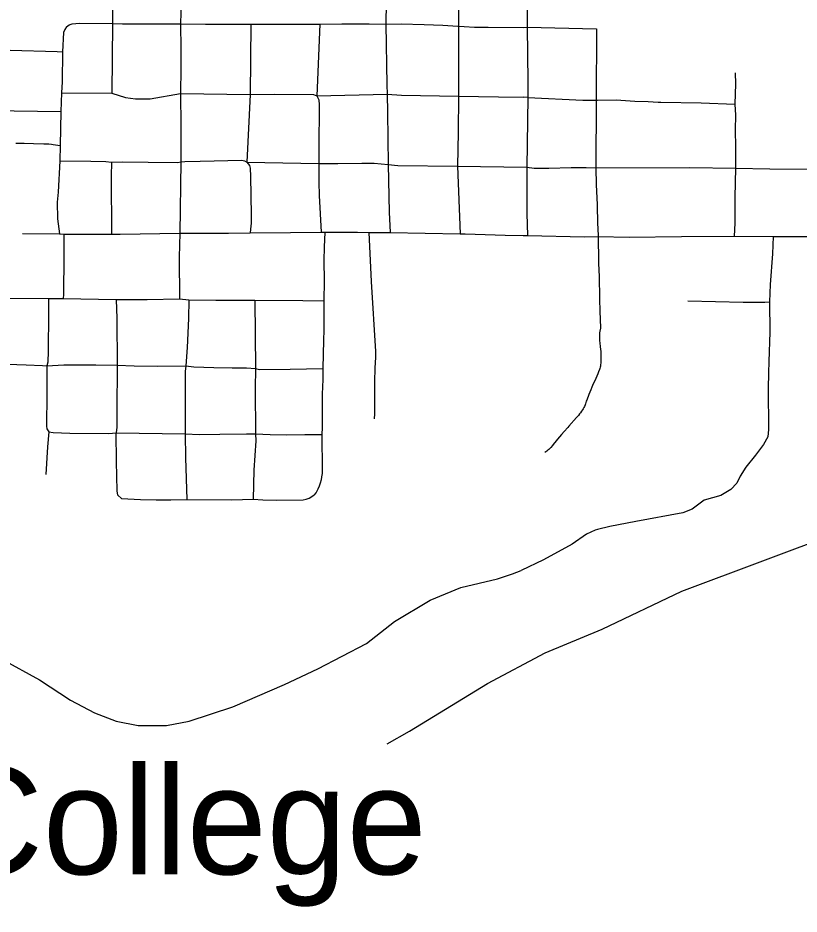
# Model space of a CAD drawing. Extents: x -19 to 366, y -4 to 359.
# Drawn here: x 157.689 to 158.416, y 188.145 to 188.978 of the extents above; entities that cross this region are included whole.
import ezdxf

# ---------------------------------------------------------------- set-up
doc = ezdxf.new("R2010")
doc.units = 0
for name, color, linetype in [('R_Horz Alg Annot', 7, 'Continuous'), ('R_ROW', 7, 'Continuous'), ('R_ROW Annot', 7, 'Continuous'), ('R_Striping', 7, 'Continuous'), ('R_Survey Control', 7, 'Continuous'), ('R_Temp Easement', 7, 'Continuous'), ('Sheet Fence', 7, 'Continuous')]:
    doc.layers.add(name, color=color, linetype=linetype)

msp = doc.modelspace()

# ---------------------------------------------------------------- linework, layer by layer
at = {"layer": 'R_ROW'}
for points in [[(157.77801, 189.03595), (157.7774, 188.9732)], [(157.84182, 189.03802), (157.84121, 189.00836), (157.8411, 188.98833), (157.84108, 188.98362), (157.84071, 188.97292)], [(158.03256, 189.03361), (158.0317, 188.9727)], [(158.09968, 189.03417), (158.09933, 188.97065)], [(157.73472, 188.97013), (157.73292, 188.96766), (157.73189, 188.96478), (157.73086, 188.94686)], [(157.73472, 188.97013), (157.73712, 188.97197), (157.73998, 188.97304), (157.74657, 188.97359), (157.7774, 188.9732)], [(157.7774, 188.9732), (157.77689, 188.90843)], [(157.7774, 188.9732), (157.78659, 188.97308), (157.79673, 188.97295), (157.84071, 188.97292)], [(157.84071, 188.97292), (157.84099, 188.94927), (157.841, 188.93154), (157.84054, 188.90801)], [(157.84071, 188.97292), (157.864, 188.97261), (157.89138, 188.97267), (157.90175, 188.97261), (157.90594, 188.9726)], [(157.90594, 188.9726), (157.90541, 188.90727)], [(157.90594, 188.9726), (157.92118, 188.97249), (157.95504, 188.97255), (157.97019, 188.97269)], [(157.97019, 188.97269), (157.96745, 188.90604)], [(157.97019, 188.97269), (157.99065, 188.97287), (158.01604, 188.97289), (158.0317, 188.9727)], [(158.0317, 188.9727), (158.04602, 188.97283), (158.06729, 188.97227), (158.08455, 188.97158), (158.09874, 188.97069), (158.09933, 188.97065)], [(158.0317, 188.9727), (158.03268, 188.91623), (158.033, 188.90761)], [(158.09933, 188.97065), (158.09924, 188.90563)], [(158.09933, 188.97065), (158.10467, 188.97032), (158.11425, 188.96994), (158.12693, 188.96972), (158.1593, 188.96967)], [(157.53653, 188.95048), (157.55141, 188.95099), (157.57366, 188.95119), (157.61901, 188.94985), (157.64282, 188.94961), (157.66123, 188.94942), (157.68219, 188.94846), (157.72602, 188.94721), (157.73086, 188.94686)], [(157.73086, 188.94686), (157.73049, 188.91891), (157.73008, 188.90874)], [(157.73008, 188.90874), (157.7294, 188.89131)], [(157.73008, 188.90874), (157.77689, 188.90843)], [(157.77689, 188.90843), (157.78946, 188.9043), (157.7988, 188.90305), (157.8125, 188.90305), (157.84054, 188.90801)], [(157.84054, 188.90801), (157.84095, 188.87757), (157.84104, 188.84465)], [(157.84054, 188.90801), (157.90541, 188.90727)], [(157.90541, 188.90727), (157.9025, 188.84437)], [(157.90541, 188.90727), (157.92785, 188.90752), (157.96446, 188.90709), (157.96745, 188.90604)], [(157.96745, 188.90604), (158.033, 188.90761)], [(157.96745, 188.90604), (157.96936, 188.90233), (157.96953, 188.89744), (157.9693, 188.85672), (157.96938, 188.8431)], [(158.033, 188.90761), (158.03311, 188.89047), (158.03389, 188.84212)], [(158.033, 188.90761), (158.04635, 188.90651), (158.09924, 188.90563)], [(158.09924, 188.90563), (158.09896, 188.87207), (158.09848, 188.84055)], [(158.09924, 188.90563), (158.13646, 188.90516), (158.15929, 188.90456)], [(157.56843, 188.89409), (157.57859, 188.89403), (157.59849, 188.89326), (157.62339, 188.89282), (157.65001, 188.89271), (157.65921, 188.89249), (157.68599, 188.89188), (157.7294, 188.89131)], [(157.7294, 188.89131), (157.72875, 188.85983)], [(157.68757, 188.86192), (157.69525, 188.86181), (157.70378, 188.86157), (157.71338, 188.86138), (157.71584, 188.86139), (157.71826, 188.86126), (157.72071, 188.86097), (157.72214, 188.86072), (157.72875, 188.85983)], [(157.72875, 188.85983), (157.72844, 188.84561)], [(157.72844, 188.84561), (157.7268, 188.81642), (157.72599, 188.80706), (157.72624, 188.79144), (157.72808, 188.77745)], [(157.72844, 188.84561), (157.7573, 188.84519), (157.77112, 188.84475), (157.77634, 188.84431)], [(157.77634, 188.84431), (157.77603, 188.83113), (157.77645, 188.77737)], [(157.77634, 188.84431), (157.78686, 188.84441), (157.81071, 188.84429), (157.83829, 188.84395), (157.84104, 188.84465)], [(157.84104, 188.84465), (157.84004, 188.7781)], [(157.84104, 188.84465), (157.84456, 188.84491), (157.85897, 188.84509), (157.89762, 188.84603), (157.90019, 188.84562), (157.9025, 188.84437)], [(157.9025, 188.84437), (157.90485, 188.84124), (157.9054, 188.83868), (157.90575, 188.83096), (157.90641, 188.79536), (157.90626, 188.7876), (157.90577, 188.78176), (157.90532, 188.77857)], [(157.9025, 188.84437), (157.96938, 188.8431)], [(157.96938, 188.8431), (157.96919, 188.82547), (157.96968, 188.8131), (157.97147, 188.77921)], [(157.96938, 188.8431), (157.98697, 188.84308), (158.0093, 188.84333), (158.02067, 188.84318), (158.03389, 188.84212)], [(158.03389, 188.84212), (158.03487, 188.7977), (158.03557, 188.77871)], [(158.03389, 188.84212), (158.04283, 188.84101), (158.09848, 188.84055)], [(158.09848, 188.84055), (158.10072, 188.77749)], [(158.09848, 188.84055), (158.16293, 188.83959)], [(157.69371, 188.77794), (157.72808, 188.77745)], [(157.72808, 188.77745), (157.73207, 188.77734)], [(157.73207, 188.77734), (157.73225, 188.75677), (157.7318, 188.72121), (157.73144, 188.71724)], [(157.73207, 188.77734), (157.77645, 188.77737)], [(157.77645, 188.77737), (157.78462, 188.77735), (157.84004, 188.7781)], [(157.84004, 188.7781), (157.83955, 188.75573), (157.83976, 188.71701)], [(157.84004, 188.7781), (157.88539, 188.7782), (157.90532, 188.77857)], [(157.90532, 188.77857), (157.94311, 188.77874), (157.97147, 188.77921)], [(157.97147, 188.77921), (157.97496, 188.77914)], [(157.97496, 188.77914), (157.97431, 188.76509), (157.97406, 188.75286), (157.9742, 188.73382), (157.97402, 188.7153)], [(157.97496, 188.77914), (158.0052, 188.77905), (158.01575, 188.7788)], [(158.01575, 188.7788), (158.01804, 188.73308), (158.02202, 188.66807), (158.02211, 188.66255), (158.02143, 188.65274), (158.02108, 188.63996), (158.02102, 188.61726), (158.02122, 188.61003), (158.02086, 188.60537)], [(158.01575, 188.7788), (158.03557, 188.77871)], [(158.03557, 188.77871), (158.10072, 188.77749)], [(158.10072, 188.77749), (158.1055, 188.7774), (158.1428, 188.77616), (158.15928, 188.77594)], [(157.64876, 188.74765), (157.65857, 188.72616), (157.66058, 188.72304), (157.66328, 188.7205), (157.66653, 188.71869), (157.67011, 188.71774), (157.71773, 188.71728)], [(157.71773, 188.71728), (157.7179, 188.70372), (157.71767, 188.66848), (157.71723, 188.65807), (157.71616, 188.65489)], [(157.71773, 188.71728), (157.73144, 188.71724)], [(157.73144, 188.71724), (157.78095, 188.71636)], [(157.78095, 188.71636), (157.80967, 188.71651), (157.83976, 188.71701)], [(157.78095, 188.71636), (157.78147, 188.69888), (157.7817, 188.65548)], [(157.83976, 188.71701), (157.84842, 188.71624)], [(157.84842, 188.71624), (157.8481, 188.69864), (157.84693, 188.67179), (157.84567, 188.6546)], [(157.84842, 188.71624), (157.87358, 188.71593), (157.90994, 188.71574)], [(157.90994, 188.71574), (157.91028, 188.65212)], [(157.90994, 188.71574), (157.95459, 188.71556), (157.97402, 188.7153)], [(157.97402, 188.7153), (157.97396, 188.68794), (157.97355, 188.67867), (157.97306, 188.65228)], [(157.67979, 188.65634), (157.69707, 188.65558), (157.7122, 188.65516), (157.71616, 188.65489)], [(157.71616, 188.65489), (157.71624, 188.62848), (157.71585, 188.59863), (157.71635, 188.59622), (157.71807, 188.59329)], [(157.71616, 188.65489), (157.73201, 188.65564), (157.76191, 188.65575), (157.7817, 188.65548)], [(157.7817, 188.65548), (157.78144, 188.61249), (157.78151, 188.59754), (157.78086, 188.59226)], [(157.7817, 188.65548), (157.79751, 188.65486), (157.81919, 188.6545), (157.84567, 188.6546)], [(157.84567, 188.6546), (157.84511, 188.6496), (157.84507, 188.59141)], [(157.84567, 188.6546), (157.85298, 188.65394), (157.87162, 188.65332), (157.88866, 188.65287), (157.90202, 188.65284), (157.91028, 188.65212)], [(157.91028, 188.65212), (157.91005, 188.63353), (157.91044, 188.59136)], [(157.91028, 188.65212), (157.91412, 188.65141), (157.94267, 188.65165), (157.97306, 188.65228)], [(157.97306, 188.65228), (157.97301, 188.64194), (157.97256, 188.6285), (157.97247, 188.59746), (157.97222, 188.59081)], [(157.71807, 188.59329), (157.71701, 188.57951), (157.71549, 188.55367)], [(157.71807, 188.59329), (157.72213, 188.59283), (157.73769, 188.59224), (157.7741, 188.59193), (157.78086, 188.59226)], [(157.78221, 188.53431), (157.78176, 188.53838), (157.78114, 188.5656), (157.78086, 188.59226)], [(157.78086, 188.59226), (157.84507, 188.59141)], [(157.84507, 188.59141), (157.85828, 188.59096), (157.87726, 188.5913), (157.90198, 188.59151), (157.91044, 188.59136)], [(157.84507, 188.59141), (157.8454, 188.56915), (157.84668, 188.5305)], [(157.91044, 188.59136), (157.91065, 188.5851), (157.90896, 188.55765), (157.90823, 188.53062)], [(157.91044, 188.59136), (157.92395, 188.59079), (157.93907, 188.59056), (157.9563, 188.59088), (157.97222, 188.59081)], [(157.97222, 188.59081), (157.97248, 188.55743), (157.97231, 188.55445), (157.97195, 188.55148), (157.97138, 188.54854), (157.97061, 188.54565), (157.96965, 188.54281), (157.9685, 188.54005), (157.96677, 188.537), (157.96467, 188.53437)], [(157.78221, 188.53431), (157.78574, 188.53134), (157.80336, 188.53032), (157.8181, 188.53006), (157.83163, 188.53002), (157.84668, 188.5305)], [(157.84668, 188.5305), (157.8883, 188.53013), (157.90823, 188.53062)], [(157.90823, 188.53062), (157.91717, 188.53019), (157.92999, 188.52989), (157.95475, 188.5302), (157.95768, 188.53064), (157.96042, 188.53153), (157.96467, 188.53437)]]:
    msp.add_lwpolyline(points, dxfattribs=at)
at = {"layer": 'R_ROW Annot'}
for points in [[(158.22865, 188.50251), (158.22644, 188.50197), (158.2182, 188.498), (158.20508, 188.48883), (158.17822, 188.47418), (158.15762, 188.46448)], [(157.61952, 188.40911), (157.628, 188.40427), (157.64835, 188.3958), (157.67433, 188.38189), (157.70959, 188.36254), (157.7384, 188.3438), (157.76076, 188.33191), (157.78079, 188.32402), (157.80142, 188.32024), (157.82757, 188.31999), (157.84869, 188.32427), (157.88943, 188.33735), (157.93747, 188.35824), (157.9684, 188.37283), (158.01361, 188.39628), (158.03976, 188.41683), (158.07276, 188.43677), (158.1014, 188.4486), (158.13564, 188.4567), (158.14949, 188.46137), (158.15762, 188.46448)]]:
    msp.add_lwpolyline(points, dxfattribs=at)
at = {"layer": 'R_Striping'}
for points in [[(158.16267, 189.03445), (158.16294, 189.00403), (158.16303, 188.96998)], [(158.1593, 188.96967), (158.16303, 188.96998)], [(158.16303, 188.96998), (158.16368, 188.91914), (158.16374, 188.90445)], [(158.16303, 188.96998), (158.22752, 188.96843)], [(158.22752, 188.96843), (158.2273, 188.90206)], [(158.35666, 188.92735), (158.35686, 188.91696), (158.35628, 188.89806)], [(158.16374, 188.90445), (158.15929, 188.90456)], [(158.16374, 188.90445), (158.16293, 188.83959)], [(158.16374, 188.90445), (158.2149, 188.9019), (158.22008, 188.90196), (158.2273, 188.90206)], [(158.2273, 188.90206), (158.2271, 188.83894)], [(158.2273, 188.90206), (158.22854, 188.90205), (158.24589, 188.90224), (158.26345, 188.90112), (158.2758, 188.90061), (158.28506, 188.90001), (158.2875, 188.89997), (158.32494, 188.89929), (158.35628, 188.89806)], [(158.35628, 188.89806), (158.35685, 188.88788), (158.35678, 188.87419), (158.35703, 188.85808), (158.35697, 188.83873)], [(158.16293, 188.83959), (158.16282, 188.79654), (158.16338, 188.77589)], [(158.16293, 188.83959), (158.1697, 188.83869), (158.18334, 188.8387), (158.20419, 188.8392), (158.21788, 188.83931), (158.2271, 188.83894)], [(158.2271, 188.83894), (158.31434, 188.83936), (158.35697, 188.83873)], [(158.2271, 188.83894), (158.22748, 188.82322), (158.22819, 188.80499), (158.22836, 188.79943), (158.22846, 188.79193), (158.22858, 188.78873), (158.22861, 188.78698), (158.22875, 188.78297), (158.22918, 188.77509)], [(158.35697, 188.83873), (158.35629, 188.81154), (158.35635, 188.78738), (158.35573, 188.77548)], [(158.35697, 188.83873), (158.38891, 188.83813), (158.42866, 188.83766), (158.45142, 188.83708), (158.47909, 188.83666)], [(158.15928, 188.77594), (158.16338, 188.77589), (158.21635, 188.77491), (158.22918, 188.77509)], [(158.22918, 188.77509), (158.22929, 188.7674), (158.22945, 188.75957), (158.22954, 188.75008), (158.23003, 188.73772), (158.23026, 188.73092), (158.23044, 188.7241), (158.23054, 188.7185), (158.23055, 188.71491), (158.23086, 188.70747), (158.23109, 188.69606), (158.23133, 188.692), (158.23137, 188.69046), (158.23135, 188.68976), (158.23131, 188.6893), (158.23119, 188.68868), (158.23081, 188.68695), (158.23058, 188.68532), (158.23045, 188.68423), (158.23037, 188.68348), (158.23033, 188.6826), (158.23031, 188.68069), (158.23041, 188.6782), (158.2306, 188.67593), (158.23101, 188.67264), (158.23147, 188.66984), (158.23163, 188.66825), (158.23172, 188.66682), (158.23176, 188.6655), (158.23182, 188.66215), (158.23178, 188.66011), (158.23173, 188.65875), (158.23161, 188.65727), (158.23148, 188.65599), (158.23124, 188.6545), (158.23101, 188.65341), (158.23073, 188.65234), (158.23041, 188.65128), (158.22965, 188.64912), (158.2289, 188.64732), (158.22692, 188.6429), (158.22396, 188.63659), (158.22316, 188.63475), (158.22228, 188.63249), (158.22059, 188.62805), (158.21852, 188.62277), (158.21817, 188.62178), (158.21741, 188.61939), (158.21702, 188.61837), (158.21639, 188.61706), (158.21579, 188.6159), (158.21518, 188.61477), (158.21451, 188.61367), (158.21369, 188.61243), (158.21276, 188.61113), (158.21191, 188.61004), (158.2108, 188.60865), (158.20919, 188.60674), (158.20203, 188.59854), (158.20093, 188.59732), (158.19746, 188.59357), (158.19499, 188.59073), (158.19135, 188.58642), (158.19019, 188.58497), (158.1874, 188.58142), (158.18667, 188.58053), (158.18507, 188.57869), (158.18323, 188.57696), (158.18237, 188.57624), (158.18138, 188.57547), (158.17952, 188.57406)], [(158.22918, 188.77509), (158.25794, 188.7746), (158.30665, 188.77504), (158.35573, 188.77548)], [(158.35573, 188.77548), (158.39186, 188.775)], [(158.39186, 188.775), (158.39123, 188.759), (158.38934, 188.7303), (158.3887, 188.71428)], [(158.39186, 188.775), (158.43397, 188.77493), (158.44901, 188.77491), (158.47661, 188.77467), (158.49454, 188.77451), (158.51584, 188.77451), (158.52213, 188.77451), (158.55853, 188.77488)], [(158.3127, 188.7152), (158.36394, 188.71403), (158.38419, 188.71396), (158.3887, 188.71428)], [(158.3887, 188.71428), (158.38879, 188.68595), (158.38792, 188.65883), (158.38759, 188.64833), (158.38739, 188.63379), (158.38741, 188.62274), (158.38773, 188.60654), (158.38778, 188.59562)]]:
    msp.add_lwpolyline(points, dxfattribs=at)
at = {"layer": 'R_Survey Control'}
msp.add_lwpolyline([(158.38778, 188.59562), (158.387, 188.5887), (158.38303, 188.58168), (158.37571, 188.5716), (158.36655, 188.56061), (158.36136, 188.55205), (158.35831, 188.54564), (158.35251, 188.53984), (158.34335, 188.53404), (158.32778, 188.52976), (158.31679, 188.52151), (158.30794, 188.51785), (158.26429, 188.50991), (158.24018, 188.50533), (158.22865, 188.50251)], dxfattribs=at)
at = {"layer": 'R_Temp Easement'}
msp.add_lwpolyline([(158.03293, 188.30308), (158.05363, 188.31491), (158.12618, 188.35933), (158.17997, 188.3878), (158.23282, 188.40981), (158.30708, 188.44511), (158.4552, 188.50052), (158.46202, 188.50526), (158.51127, 188.54285), (158.52188, 188.54912), (158.54253, 188.55917), (158.58893, 188.57511), (158.60181, 188.58061), (158.60958, 188.58593), (158.63232, 188.61023), (158.63913, 188.61365), (158.64728, 188.61631)], dxfattribs=at)
at = {"layer": 'Sheet Fence'}
for points in [[(0, 180.89994), (7.12284, 180.90436), (14.24566, 180.9176), (21.36847, 180.93968), (28.49124, 180.97058), (35.61397, 181.01031), (42.73664, 181.05888), (49.85925, 181.11627), (56.98178, 181.18249), (64.10422, 181.25754), (71.22656, 181.34142), (78.3488, 181.43413), (85.47091, 181.53567), (92.5929, 181.64603), (99.71474, 181.76523), (106.83643, 181.89325), (113.95795, 182.0301), (121.0793, 182.17578), (128.20046, 182.33029), (135.32143, 182.49362), (142.44218, 182.66579), (149.56272, 182.84677), (156.68303, 183.03659), (163.8031, 183.23523), (170.92291, 183.4427), (178.04247, 183.65899), (185.16175, 183.88411), (192.28074, 184.11805), (199.39944, 184.36082), (206.51784, 184.61242), (213.63591, 184.87283), (220.75366, 185.14207), (227.87107, 185.42014), (234.98813, 185.70702), (242.10483, 186.00273), (249.22115, 186.30726), (256.33709, 186.62061), (263.45264, 186.94279), (270.56779, 187.27378), (277.68251, 187.61359), (284.79682, 187.96222), (291.91068, 188.31967), (299.02409, 188.68594), (306.13705, 189.06103), (313.24954, 189.44494), (320.36154, 189.83766), (327.47305, 190.23919), (334.58406, 190.64954), (341.69455, 191.06871)], [(161.45315, 2.05333), (161.23362, 10.67024), (161.01332, 19.28727), (160.79225, 27.90444), (160.57041, 36.52174), (160.34782, 45.13918), (160.12445, 53.75675), (159.90032, 62.37446), (159.67544, 70.99229), (159.44979, 79.61027), (159.22338, 88.22838), (158.99621, 96.84662), (158.76828, 105.46501), (158.5396, 114.08352), (158.31016, 122.70218), (158.07997, 131.32097), (157.84903, 139.93989), (157.61733, 148.55896), (157.38488, 157.17816), (157.15168, 165.7975), (156.91773, 174.41697), (156.68303, 183.03659), (156.51103, 189.33632)]]:
    msp.add_spline(points, degree=3, dxfattribs=at)

# ---------------------------------------------------------------- texts
at = {"layer": 'R_Horz Alg Annot'}
msp.add_text('College', height=0.1, dxfattribs=at).set_placement((157.61615, 188.1817))

doc.saveas('drawing.dxf')
